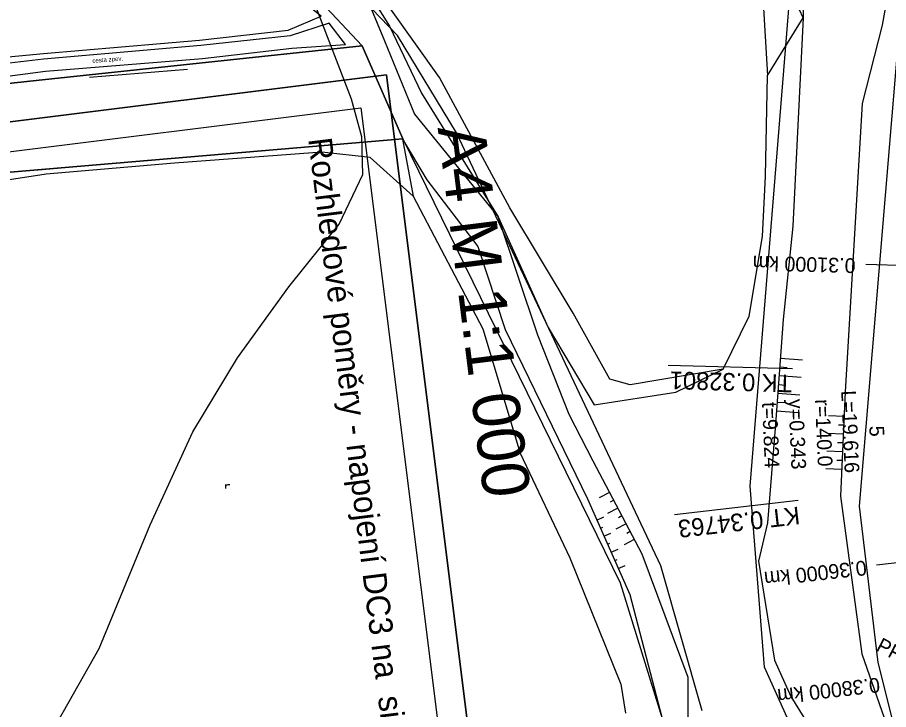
# Model space of a CAD drawing. Extents: x -555887 to -552101, y -1100251 to -1096546.
# Drawn here: x -554029.7 to -553881.8, y -1097649.6 to -1097532.1 of the extents above; entities that cross this region are included whole.
import ezdxf

# ---------------------------------------------------------------- set-up
doc = ezdxf.new("R2010")
doc.units = 0
for name, color, linetype in [('PARCELY_VHO', 7, 'Continuous'), ('POLYGONY_SITUACE_PF', 7, 'Continuous'), ('POLYGONY_SITUACE_PF_POPISY', 7, 'Continuous'), ('ROZHLED_ram_legenda_1', 7, 'Continuous'), ('vrstevnice', 7, 'Continuous'), ('ZSST', 7, 'Continuous'), ('zájem', 7, 'Continuous')]:
    doc.layers.add(name, color=color, linetype=linetype)

msp = doc.modelspace()

# ---------------------------------------------------------------- linework, layer by layer
for p, q in [((-553898.17, -1097591.73), (-553919.25, -1097591.16)), ((-553897.2, -1097614.1), (-553918.16, -1097616.49))]:
    msp.add_line(p, q)
at = {"layer": 'PARCELY_VHO'}
for points in [[(-553890.36, -1097670.23), (-553902.88, -1097642.35), (-553905.32, -1097611.67), (-553898.3, -1097524.98), (-553901.53, -1097506.94), (-553991.85, -1097382.83), (-554027.72, -1097360.75), (-554038.93, -1097345.45), (-554044.87, -1097337.64), (-554055.91, -1097333.12), (-554068.1, -1097310.12), (-554076.3, -1097297.37), (-554083.64, -1097283.44), (-554094.93, -1097256.14), (-554100.02, -1097244.94), (-554114.01, -1097204.34), (-554130.46, -1097180.06), (-554159.17, -1097101.34)], [(-554141.5, -1097107.04), (-554133.09, -1097133.96), (-554115.31, -1097177.28), (-554094.19, -1097204.11), (-554083.82, -1097222.99), (-554081.04, -1097249.03), (-554076.85, -1097264.17), (-554065.58, -1097288.03), (-554046.65, -1097316.45), (-554038.74, -1097323.54), (-554028.81, -1097333.03), (-554018.78, -1097341.33), (-554015.89, -1097351.24), (-554008.95, -1097355.38), (-553990.01, -1097365.5), (-553983.51, -1097370.36), (-553977.64, -1097376.02), (-553888.1, -1097498.25), (-553882.92, -1097507.26), (-553879.09, -1097522.39), (-553886.84, -1097615.05), (-553883.68, -1097641.57), (-553876.67, -1097669.5)], [(-553913.5, -1097649.75), (-553920.52, -1097625.16), (-553955.15, -1097551.67), (-553965.19, -1097535.15), (-553992.85, -1097506.35), (-554009.99, -1097493.12), (-554030.15, -1097490.89), (-554047.7, -1097471.03), (-554054.93, -1097432.75), (-554050.62, -1097409.22), (-554043.26, -1097385.04), (-554052.99, -1097367.96), (-554060.96, -1097387.79), (-554063.97, -1097398.61), (-554064.99, -1097411.72), (-554064.42, -1097434.91), (-554058.01, -1097480.43), (-554033.54, -1097499.24), (-554014.25, -1097501.88), (-553995.42, -1097511.01), (-553971.19, -1097536.91), (-553964.25, -1097552.71), (-553927.41, -1097628.08), (-553920.29, -1097651.1)]]:
    msp.add_lwpolyline(points, dxfattribs=at)
at = {"layer": 'POLYGONY_SITUACE_PF'}
for p, q in [((-553877.69, -1097574.25), (-553885.69, -1097574.04)), ((-553875.93, -1097624.13), (-553883.88, -1097625.04))]:
    msp.add_line(p, q, dxfattribs=at)
at = {"layer": 'ROZHLED_ram_legenda_1'}
msp.add_lwpolyline([(-553930.2, -1097836.54), (-554138.57, -1097862.59), (-554175.41, -1097567.88), (-553967.03, -1097541.83)], close=True, dxfattribs=at)
msp.add_lwpolyline([(-553930.2, -1097836.54), (-554138.57, -1097862.59), (-554175.41, -1097567.88), (-553967.03, -1097541.83)], close=True, dxfattribs=at)
for points in [[(-553967.03, -1097541.83), (-554175.41, -1097567.88), (-554138.57, -1097862.59), (-553930.2, -1097836.54), (-553967.03, -1097541.83)], [(-554134.23, -1097857.01), (-554169.83, -1097572.22), (-553971.37, -1097547.42), (-553935.78, -1097832.2), (-554134.23, -1097857.01)], [(-554134.23, -1097857.01), (-554169.83, -1097572.22), (-553971.37, -1097547.42), (-553935.78, -1097832.2), (-554134.23, -1097857.01)]]:
    msp.add_lwpolyline(points, dxfattribs=at)
at = {"layer": 'vrstevnice'}
msp.add_lwpolyline([(-554022.8, -1097651.57), (-554015.79, -1097639.19), (-554007.17, -1097618.2), (-553999.9, -1097602.43), (-553992.3, -1097589.85), (-553983.59, -1097577.83), (-553975.08, -1097567.18), (-553971.05, -1097558.77), (-553971.24, -1097552.36), (-553972.97, -1097545.95), (-553979.9, -1097527.99), (-553992.82, -1097517.82), (-554000.37, -1097514.66), (-554005.64, -1097510.27), (-554007.4, -1097501.86), (-554005.46, -1097498.7), (-553999.37, -1097495.98), (-553988.96, -1097493.48), (-553982.26, -1097492.27), (-553968.3, -1097491.55), (-553950.55, -1097489.45), (-553943.04, -1097482.28), (-553941.46, -1097470.94), (-553947.22, -1097456.55)], dxfattribs=at)
at = {"layer": 'ZSST'}
for p, q in [((-554017.43, -1097542.24), (-554000.79, -1097540.86)), ((-553964.31, -1097552.74), (-553978.15, -1097553.89)), ((-553902.71, -1097559.01), (-553902.71, -1097559.01)), ((-553900.21, -1097589.9), (-553896.45, -1097590.18)), ((-553900.32, -1097591.39), (-553899.07, -1097591.49)), ((-553917.93, -1097595.69), (-553909.89, -1097591.78)), ((-553900.43, -1097592.89), (-553896.67, -1097593.17)), ((-553900.55, -1097594.38), (-553899.29, -1097594.48)), ((-553900.66, -1097595.88), (-553896.89, -1097596.16)), ((-553900.77, -1097597.38), (-553899.52, -1097597.47)), ((-553900.88, -1097598.87), (-553897.12, -1097599.15)), ((-553889.41, -1097599.82), (-553892.07, -1097599.7)), ((-553889.47, -1097601.32), (-553890.36, -1097601.28)), ((-553889.54, -1097602.82), (-553892.2, -1097602.7)), ((-553889.6, -1097604.32), (-553890.49, -1097604.28)), ((-553889.67, -1097605.81), (-553892.33, -1097605.7)), ((-553889.74, -1097607.31), (-553890.62, -1097607.27)), ((-553889.8, -1097608.81), (-553892.47, -1097608.69)), ((-553929.18, -1097612.72), (-553930.93, -1097613.64)), ((-553928.49, -1097614.05), (-553929.07, -1097614.36)), ((-553927.79, -1097615.38), (-553929.53, -1097616.3)), ((-553931.36, -1097617.39), (-553930.16, -1097616.86)), ((-553926.39, -1097618.03), (-553928.14, -1097618.95)), ((-553927.09, -1097616.71), (-553927.67, -1097617.01)), ((-553930.75, -1097618.76), (-553930.35, -1097618.58)), ((-553930.15, -1097620.13), (-553928.95, -1097619.6)), ((-553925.69, -1097619.36), (-553926.27, -1097619.67)), ((-553925, -1097620.69), (-553926.74, -1097621.61)), ((-553929.54, -1097621.5), (-553929.14, -1097621.32)), ((-553928.93, -1097622.87), (-553927.73, -1097622.34)), ((-553928.32, -1097624.24), (-553927.92, -1097624.07)), ((-553927.72, -1097625.62), (-553926.52, -1097625.09))]:
    msp.add_line(p, q, dxfattribs=at)
for points in [[(-554041.11, -1097397.12), (-554044.32, -1097412.11), (-554048.01, -1097427.93), (-554050.67, -1097444.04), (-554048.27, -1097459.6), (-554042, -1097470.14), (-554037.74, -1097478.62), (-554033.95, -1097486.93), (-554027.65, -1097493.26), (-554019.52, -1097492), (-554008.89, -1097493.27), (-554003.64, -1097496.63), (-553994.28, -1097505.16), (-553985.02, -1097510.4), (-553975.58, -1097519.29), (-553972.07, -1097524.68), (-553966.56, -1097533.56), (-553961.13, -1097544.92), (-553948.08, -1097565.91), (-553939.6, -1097584.69), (-553931.83, -1097597.83), (-553917.93, -1097595.69)], [(-553958.72, -1097421.9), (-553948.35, -1097436.44), (-553937.52, -1097454.06), (-553924.7, -1097466.6), (-553912.89, -1097484.37), (-553901.31, -1097503.69), (-553895.95, -1097513.08), (-553896.32, -1097532.15), (-553898.08, -1097567.54), (-553899.72, -1097583.35), (-553901.05, -1097601.1), (-553902.42, -1097617.88), (-553903.93, -1097624.37), (-553903.02, -1097629.97), (-553901.18, -1097641.16), (-553898.46, -1097647.37), (-553890.08, -1097660.84), (-553887.03, -1097678.96), (-553881.93, -1097714.48)], [(-553962.7, -1097425.56), (-553949.26, -1097445.69), (-553934.96, -1097465.14), (-553910.73, -1097501.74), (-553903.6, -1097521.64), (-553903.48, -1097523.83), (-553902.42, -1097541.92)], [(-553903.23, -1097569.25), (-553902.71, -1097559.01), (-553902.42, -1097541.92), (-553896.32, -1097532.15), (-553901.34, -1097521.25), (-553901.53, -1097506.94), (-553905.16, -1097498.22), (-553934.96, -1097465.14)], [(-553909.89, -1097591.78), (-553925.72, -1097594.45), (-553929.16, -1097593.49), (-553935.36, -1097582.28), (-553946.09, -1097564.41), (-553958.06, -1097542.29), (-553978.39, -1097513.65), (-553996.86, -1097497.47), (-554007.95, -1097491.83), (-554028.08, -1097482.27), (-554042, -1097470.14)], [(-553899.81, -1097482.01), (-553884.98, -1097503.36), (-553880.51, -1097519.75), (-553882.93, -1097533.43), (-553886.31, -1097546.7), (-553888.25, -1097579.38), (-553889.22, -1097595.62), (-553890, -1097613.32), (-553886.41, -1097640.12), (-553879.65, -1097659.4)], [(-553972.07, -1097524.68), (-553967.36, -1097536.06), (-553962.31, -1097548.5), (-553948.08, -1097565.91)], [(-554051.61, -1097544.91), (-554049.06, -1097543.71), (-554037.83, -1097542.91), (-554024.93, -1097541.19), (-553998.28, -1097539.05), (-553983.09, -1097537.3), (-553974.02, -1097536.66), (-553976.77, -1097533.07), (-553983.36, -1097535.24), (-553998.56, -1097536.83), (-554025.23, -1097539.2), (-554037.77, -1097540.63), (-554049.42, -1097540.77), (-554052.25, -1097540.48)], [(-553964.31, -1097552.74), (-553960.19, -1097559.63), (-553951.57, -1097570.98), (-553946.93, -1097585.04), (-553932.94, -1097613.82)], [(-553964.31, -1097552.74), (-553962.54, -1097562.44), (-553950.69, -1097584.93), (-553944.38, -1097606.06), (-553935.92, -1097623.79), (-553927.27, -1097645.26), (-553926.46, -1097650.16)], [(-553978.15, -1097553.89), (-554003.41, -1097556.01), (-554025.46, -1097557.95), (-554034.65, -1097558.7), (-554043.74, -1097559.47), (-554046.31, -1097559.65)], [(-553962.54, -1097562.44), (-553969.82, -1097555.86), (-553978, -1097554.95), (-554002.99, -1097556.85), (-554024.77, -1097558.67), (-554036.2, -1097560.47), (-554045.6, -1097563.04)], [(-553931.97, -1097607.43), (-553936.06, -1097599.49), (-553941.37, -1097586.02), (-553948.08, -1097565.91)], [(-553909.89, -1097591.78), (-553905.51, -1097582.82), (-553903.23, -1097569.25)], [(-553920.8, -1097673.97), (-553915.81, -1097657.52), (-553915.87, -1097644.14), (-553923.68, -1097623.19), (-553931.97, -1097607.43)], [(-553994.29, -1097612.07), (-553994.29, -1097611.34)], [(-553994.29, -1097611.58), (-553994.19, -1097611.48), (-553994.09, -1097611.42), (-553993.93, -1097611.37), (-553993.78, -1097611.35), (-553993.62, -1097611.34)], [(-553932.94, -1097613.82), (-553925.77, -1097630.01), (-553920.29, -1097651.1), (-553920.99, -1097659.69), (-553926.08, -1097692.27)]]:
    msp.add_lwpolyline(points, dxfattribs=at)
msp.add_lwpolyline([(-553978.15, -1097531.9), (-553990.46, -1097522.06), (-554007.9, -1097507.29), (-554020.9, -1097503.97), (-554055.31, -1097501.24), (-554051.4, -1097523.62), (-554050.23, -1097534.96), (-554047.61, -1097540.45), (-554037.87, -1097539.41), (-554025.22, -1097538.24), (-553998.77, -1097535.95), (-553983.7, -1097534.25)], close=True, dxfattribs=at)
at = {"layer": 'zájem'}
for points in [[(-553964.25, -1097552.71), (-553971.19, -1097536.91), (-554026.48, -1097542.82), (-554044.94, -1097544.79), (-554049.28, -1097545.25), (-554047.02, -1097559.88), (-554046.26, -1097559.67)], [(-553971.19, -1097536.91), (-553964.25, -1097552.71), (-554046.26, -1097559.67), (-554047.02, -1097559.88), (-554049.28, -1097545.25), (-554044.94, -1097544.79), (-554026.48, -1097542.82)]]:
    msp.add_lwpolyline(points, close=True, dxfattribs=at)

# ---------------------------------------------------------------- texts
for s, height, rotation, p in [('TK 0.32801', 3, 178.465, (-553898.19, -1097592.73)), ('L=19.616', 2.5, 272.479, (-553889.89, -1097595.44)), ('t=9.824', 2.5, 272.479, (-553903.32, -1097597.42)), ('y=0.343', 2.5, 272.479, (-553898.84, -1097596.88)), ('r=140.0', 2.5, 272.479, (-553894.33, -1097596.94)), ('5', 2.5, 272.479, (-553885.13, -1097601.43)), ('KT 0.34763', 3, 186.4929, (-553897.09, -1097615.1))]:
    msp.add_text(s, height=height, rotation=rotation).set_placement(p)
at = {"layer": 'POLYGONY_SITUACE_PF_POPISY'}
for s, rotation, p in [('0.31000 km', 178.465, (-553887.41, -1097572.99)), ('0.36000 km', 186.4929, (-553885.73, -1097624.24)), ('PF 1', 332.5224, (-553884.14, -1097639.48)), ('0.38000 km', 186.4929, (-553883.47, -1097644.12))]:
    msp.add_text(s, height=2.5, rotation=rotation, dxfattribs=at).set_placement(p)
at = {"layer": 'ROZHLED_ram_legenda_1'}
for s, height, p in [('A4 M 1:1 000', 8, (-553958.37, -1097550.81)), ('Rozhledové poměry - napojení DC3 na  silnici II/446', 4, (-553980.34, -1097552.73))]:
    msp.add_text(s, height=height, rotation=277.1245, dxfattribs=at).set_placement(p)
at = {"layer": 'ZSST'}
msp.add_text('cesta zpev.', height=0.75, rotation=4.4691, dxfattribs=at).set_placement((-554016.93, -1097539.81))

doc.saveas('drawing.dxf')
